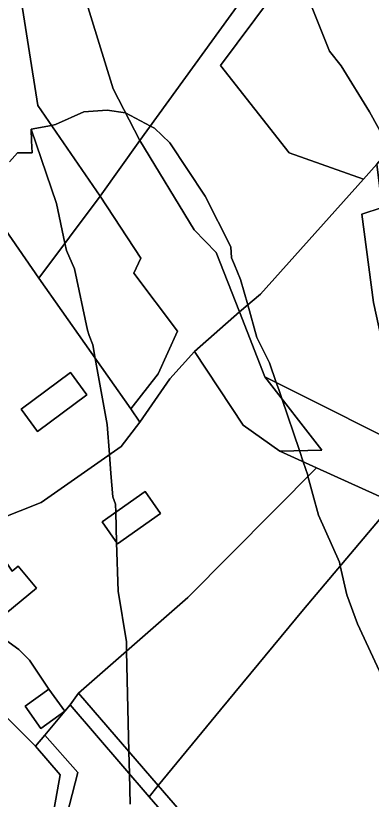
# Model space of a CAD drawing. Extents: x -477304 to -465429, y -1159113 to -1149210.
# Drawn here: x -470343.9 to -470260.6, y -1155384.7 to -1155200.9 of the extents above; entities that cross this region are included whole.
import ezdxf

# ---------------------------------------------------------------- set-up
doc = ezdxf.new("R2010")
doc.units = 0
for name, color, linetype in [('BPEJ_s', 7, 'Continuous'), ('orna_s', 7, 'Continuous'), ('ostatni_s', 7, 'Continuous'), ('PUPFL_s', 7, 'Continuous'), ('trav_porost_s', 7, 'Continuous')]:
    doc.layers.add(name, color=color, linetype=linetype)

msp = doc.modelspace()

# ---------------------------------------------------------------- linework, layer by layer
at = {"layer": 'BPEJ_s'}
for points in [[(-470144.64, -1155384.31), (-470182.25, -1155349.47), (-470187.98, -1155342.67), (-470193.43, -1155334.46), (-470198.53, -1155326.75), (-470200.94, -1155323.12), (-470202.39, -1155320.12), (-470202.94, -1155318.97), (-470206.26, -1155312.07), (-470208.36, -1155308.6), (-470209.87, -1155306.12), (-470215.39, -1155293.37), (-470224.24, -1155278.04), (-470234.51, -1155260.23), (-470244.6, -1155248.17), (-470253, -1155238.13), (-470256.27, -1155232.2), (-470259.05, -1155227.14), (-470261.07, -1155223.47), (-470267.66, -1155212.63), (-470270.42, -1155209.23), (-470278.45, -1155189.02)], [(-470278.45, -1155189.02), (-470270.42, -1155209.23), (-470267.66, -1155212.63), (-470261.07, -1155223.47), (-470259.05, -1155227.14), (-470256.27, -1155232.2), (-470253, -1155238.13), (-470244.6, -1155248.17), (-470234.51, -1155260.23), (-470224.24, -1155278.04), (-470215.39, -1155293.37), (-470209.87, -1155306.12), (-470208.36, -1155308.6), (-470206.26, -1155312.07), (-470202.94, -1155318.97), (-470202.39, -1155320.12), (-470200.94, -1155323.12), (-470198.53, -1155326.75), (-470193.43, -1155334.46), (-470187.98, -1155342.67), (-470182.25, -1155349.47), (-470144.64, -1155384.31)], [(-470250.02, -1155373.26), (-470263.84, -1155343.52), (-470266.39, -1155336.72), (-470267.89, -1155329.95), (-470268.09, -1155329.07), (-470272.97, -1155318.02), (-470274.3, -1155313.15), (-470275.47, -1155308.88), (-470275.5, -1155308.77), (-470275.52, -1155308.67), (-470276.6, -1155305.49), (-470277.48, -1155302.9), (-470281.62, -1155290.66), (-470282.32, -1155288.59), (-470282.89, -1155286.93), (-470284.45, -1155282.32), (-470287.42, -1155276.37), (-470289.57, -1155268.73), (-470291.25, -1155262.78), (-470292.69, -1155259.33), (-470293.37, -1155257.68), (-470293.58, -1155255.13), (-470299.53, -1155243.23), (-470307.82, -1155230.69), (-470311.43, -1155227.29), (-470312.4, -1155226.78), (-470318.18, -1155223.71), (-470318.23, -1155223.68), (-470322.48, -1155223.04), (-470328.01, -1155223.47), (-470334.59, -1155226.44), (-470335.56, -1155226.63), (-470340.29, -1155227.54), (-470340.21, -1155230.27), (-470340.12, -1155233.03), (-470343.52, -1155233.03), (-470345.43, -1155235.15)], [(-470317.14, -1155385.84), (-470317.3, -1155378.67), (-470317.42, -1155373.44), (-470317.97, -1155349.89), (-470318.02, -1155347.77), (-470319.93, -1155335.87), (-470320.29, -1155324.44), (-470320.51, -1155317.33), (-470320.57, -1155315.47), (-470321.21, -1155313.77), (-470321.62, -1155308.28), (-470321.95, -1155303.81), (-470322.48, -1155296.77), (-470325.3, -1155281.29), (-470325.88, -1155278.07), (-470326.71, -1155275.87), (-470327.16, -1155274.67), (-470330.13, -1155260.23), (-470332.04, -1155255.98), (-470332.4, -1155254.28), (-470334.38, -1155244.93), (-470340.29, -1155227.54), (-470335.56, -1155226.63), (-470334.59, -1155226.44), (-470328.01, -1155223.47), (-470322.48, -1155223.04), (-470318.23, -1155223.68), (-470318.18, -1155223.71), (-470312.4, -1155226.78), (-470311.43, -1155227.29), (-470307.82, -1155230.69), (-470299.53, -1155243.23), (-470293.58, -1155255.13), (-470293.37, -1155257.68), (-470292.69, -1155259.33), (-470291.25, -1155262.78), (-470289.57, -1155268.73), (-470287.42, -1155276.37), (-470284.45, -1155282.32), (-470282.89, -1155286.93), (-470282.32, -1155288.59), (-470281.62, -1155290.66), (-470277.48, -1155302.9), (-470276.6, -1155305.49), (-470275.52, -1155308.67), (-470275.5, -1155308.77), (-470275.47, -1155308.88), (-470274.3, -1155313.15), (-470272.97, -1155318.02), (-470268.09, -1155329.07), (-470267.89, -1155329.95), (-470266.39, -1155336.72), (-470263.84, -1155343.52), (-470250.02, -1155373.26)], [(-470345.43, -1155235.15), (-470343.52, -1155233.03), (-470340.12, -1155233.03), (-470340.21, -1155230.27), (-470340.29, -1155227.54), (-470334.38, -1155244.93), (-470332.4, -1155254.28), (-470332.04, -1155255.98), (-470330.13, -1155260.23), (-470327.16, -1155274.67), (-470326.71, -1155275.87), (-470325.88, -1155278.07), (-470325.3, -1155281.29), (-470322.48, -1155296.77), (-470321.95, -1155303.81), (-470321.62, -1155308.28), (-470321.21, -1155313.77), (-470320.57, -1155315.47), (-470320.51, -1155317.33), (-470320.29, -1155324.44), (-470319.93, -1155335.87), (-470318.02, -1155347.77), (-470317.97, -1155349.89), (-470317.42, -1155373.44), (-470317.3, -1155378.67), (-470317.14, -1155385.84)]]:
    msp.add_lwpolyline(points, dxfattribs=at)
at = {"layer": 'orna_s'}
msp.add_lwpolyline([(-470303.62, -1155337.32), (-470273.51, -1155306.9), (-470255.39, -1155315.17), (-470257.46, -1155317.58), (-470276.48, -1155340.14), (-470295.97, -1155363.65), (-470310.53, -1155381.42), (-470329.24, -1155359.76)], close=True, dxfattribs=at)
at = {"layer": 'ostatni_s'}
for points in [[(-470342.7, -1155293.17), (-470331.13, -1155284.57), (-470327.25, -1155289.79), (-470338.82, -1155298.39)], [(-470313.63, -1155312.48), (-470309.99, -1155317.65), (-470320.07, -1155324.75), (-470323.71, -1155319.58)], [(-470358.95, -1155341.67), (-470361.9, -1155349.28), (-470368.01, -1155340.64), (-470368.5, -1155340.1), (-470373.6, -1155335.3), (-470369.51, -1155334.57), (-470363.12, -1155327.34), (-470351.88, -1155320.83), (-470348.31, -1155325.97), (-470344.8, -1155331.13), (-470343.39, -1155330.03), (-470339.04, -1155335.15), (-470346.29, -1155341.12), (-470354.39, -1155336.12)], [(-470341.76, -1155362.84), (-470338.02, -1155368.03), (-470332.42, -1155364), (-470337.12, -1155369.64), (-470339.27, -1155372.22), (-470353.31, -1155358.34), (-470357.3, -1155354.39), (-470350.11, -1155344.58), (-470343.21, -1155349.56), (-470340.74, -1155352), (-470336.16, -1155358.81)], [(-470338.02, -1155368.03), (-470341.76, -1155362.84), (-470336.16, -1155358.81), (-470332.42, -1155364)], [(-470310.53, -1155381.42), (-470312.68, -1155384.05), (-470331.19, -1155362.53), (-470329.24, -1155359.76)], [(-470265.75, -1155430.04), (-470291.09, -1155408.94), (-470312.68, -1155384.05), (-470310.53, -1155381.42), (-470286.1, -1155409.72), (-470265.74, -1155426.04)]]:
    msp.add_lwpolyline(points, close=True, dxfattribs=at)
at = {"layer": 'PUPFL_s'}
for points in [[(-470290.69, -1155296.95), (-470302.09, -1155279.65), (-470291.51, -1155270.34), (-470285.57, -1155285.58), (-470272.2, -1155302.79), (-470282.06, -1155302.99)], [(-470255.39, -1155315.17), (-470273.51, -1155306.9), (-470282.06, -1155302.99), (-470272.2, -1155302.79), (-470285.57, -1155285.58), (-470246.48, -1155305.2)]]:
    msp.add_lwpolyline(points, close=True, dxfattribs=at)
at = {"layer": 'trav_porost_s'}
for points in [[(-470323.03, -1155170.13), (-470329.48, -1155154.22), (-470314.82, -1155151.88), (-470321.76, -1155132.57), (-470292.71, -1155156.65), (-470272.67, -1155171.86), (-470314.85, -1155230.16), (-470321.1, -1155218.05), (-470327.96, -1155195.73), (-470326.93, -1155179.25)], [(-470355.74, -1155216.29), (-470350.8, -1155198.89), (-470350.29, -1155190.58), (-470352.16, -1155182.67), (-470356.96, -1155167.34), (-470345.01, -1155164.05), (-470335.27, -1155169.76), (-470343.38, -1155192.69), (-470338.78, -1155221.95), (-470324.16, -1155243.2), (-470338.51, -1155262.48), (-470354.92, -1155238.79)], [(-470338.78, -1155221.95), (-470343.38, -1155192.69), (-470335.27, -1155169.76), (-470326.93, -1155179.25), (-470327.96, -1155195.73), (-470321.1, -1155218.05), (-470314.85, -1155230.16), (-470324.16, -1155243.2)], [(-470268.16, -1155175.18), (-470295.94, -1155212.55), (-470279.86, -1155233.08), (-470262.49, -1155239.26), (-470286.57, -1155266.23), (-470291.51, -1155270.34), (-470296.95, -1155256.44), (-470302.12, -1155251.09), (-470314.85, -1155230.16), (-470272.67, -1155171.86)], [(-470268.16, -1155175.18), (-470255.95, -1155184.17), (-470234.24, -1155206.86), (-470237.85, -1155211.02), (-470259.31, -1155235.7), (-470262.49, -1155239.26), (-470279.86, -1155233.08), (-470295.94, -1155212.55)], [(-470234.74, -1155290.86), (-470254.94, -1155291.69), (-470260.12, -1155268.12), (-470262.87, -1155247.42), (-470258.11, -1155245.86), (-470259.31, -1155235.7), (-470237.85, -1155211.02), (-470233.47, -1155212.8), (-470224.72, -1155225.45), (-470221.14, -1155233.82), (-470213.08, -1155264.41), (-470236.38, -1155244.01), (-470253.79, -1155252.81), (-470227.67, -1155282.23), (-470232.02, -1155287.37)], [(-470314.85, -1155230.16), (-470302.12, -1155251.09), (-470296.95, -1155256.44), (-470291.51, -1155270.34), (-470302.09, -1155279.65), (-470307.81, -1155286.08), (-470314.85, -1155296.19), (-470316.98, -1155293.13), (-470310.53, -1155284.89), (-470306.01, -1155274.91), (-470316.26, -1155261.29), (-470314.63, -1155257.79), (-470324.16, -1155243.2)], [(-470259.31, -1155235.7), (-470258.11, -1155245.86), (-470262.87, -1155247.42), (-470260.12, -1155268.12), (-470254.94, -1155291.69), (-470234.74, -1155290.86), (-470246.48, -1155305.2), (-470285.57, -1155285.58), (-470291.51, -1155270.34), (-470286.57, -1155266.23), (-470262.49, -1155239.26)], [(-470338.51, -1155262.48), (-470316.98, -1155293.13), (-470314.85, -1155296.19), (-470319.25, -1155301.91), (-470338, -1155315.06), (-470347.88, -1155318.95), (-470349.89, -1155308.02), (-470353.3, -1155308.65), (-470354.09, -1155303.85), (-470353.22, -1155303.89), (-470353.25, -1155300.69), (-470350.89, -1155300.68), (-470350.89, -1155301.76), (-470349.1, -1155301.76), (-470349.1, -1155300.68), (-470347.43, -1155300.67), (-470346.34, -1155300.67), (-470346.37, -1155289.65), (-470347.46, -1155289.65), (-470352.22, -1155289.67), (-470364.73, -1155261.95), (-470354.92, -1155238.79)], [(-470338.51, -1155262.48), (-470324.16, -1155243.2), (-470314.63, -1155257.79), (-470316.26, -1155261.29), (-470306.01, -1155274.91), (-470310.53, -1155284.89), (-470316.98, -1155293.13)], [(-470314.85, -1155296.19), (-470307.81, -1155286.08), (-470302.09, -1155279.65), (-470290.69, -1155296.95), (-470282.06, -1155302.99), (-470273.51, -1155306.9), (-470303.62, -1155337.32), (-470329.24, -1155359.76), (-470331.19, -1155362.53), (-470332.42, -1155364), (-470336.16, -1155358.81), (-470340.74, -1155352), (-470343.21, -1155349.56), (-470350.11, -1155344.58), (-470346.29, -1155341.12), (-470339.04, -1155335.15), (-470343.39, -1155330.03), (-470344.8, -1155331.13), (-470348.31, -1155325.97), (-470351.88, -1155320.83), (-470347.88, -1155318.95), (-470338, -1155315.06), (-470319.25, -1155301.91)], [(-470331.13, -1155284.57), (-470342.7, -1155293.17), (-470338.82, -1155298.39), (-470327.25, -1155289.79)], [(-470320.07, -1155324.75), (-470309.99, -1155317.65), (-470313.63, -1155312.48), (-470323.71, -1155319.58)], [(-470223.12, -1155340.09), (-470217.56, -1155352.87), (-470215.8, -1155356.92), (-470236.94, -1155387.4), (-470247.76, -1155404.35), (-470258.77, -1155423.38), (-470260.75, -1155426.8), (-470263.64, -1155431.8), (-470265.75, -1155430.04), (-470265.74, -1155426.04), (-470286.1, -1155409.72), (-470310.53, -1155381.42), (-470295.97, -1155363.65), (-470276.48, -1155340.14), (-470257.46, -1155317.58), (-470255.39, -1155315.17), (-470233.39, -1155329.32)], [(-470353.31, -1155358.34), (-470339.27, -1155372.22), (-470333.56, -1155378.91), (-470335.7, -1155391.2), (-470342.4, -1155416.52), (-470350.7, -1155440.33), (-470390.24, -1155426.38), (-470359.61, -1155361.46)], [(-470265.75, -1155430.04), (-470277.79, -1155453.33), (-470304.13, -1155423.46), (-470333.32, -1155393.53), (-470329.36, -1155378.34), (-470337.12, -1155369.64), (-470332.42, -1155364), (-470331.19, -1155362.53), (-470312.68, -1155384.05), (-470291.09, -1155408.94)], [(-470329.36, -1155378.34), (-470333.32, -1155393.53), (-470335.7, -1155391.2), (-470333.56, -1155378.91), (-470339.27, -1155372.22), (-470337.12, -1155369.64)]]:
    msp.add_lwpolyline(points, close=True, dxfattribs=at)

doc.saveas('drawing.dxf')
